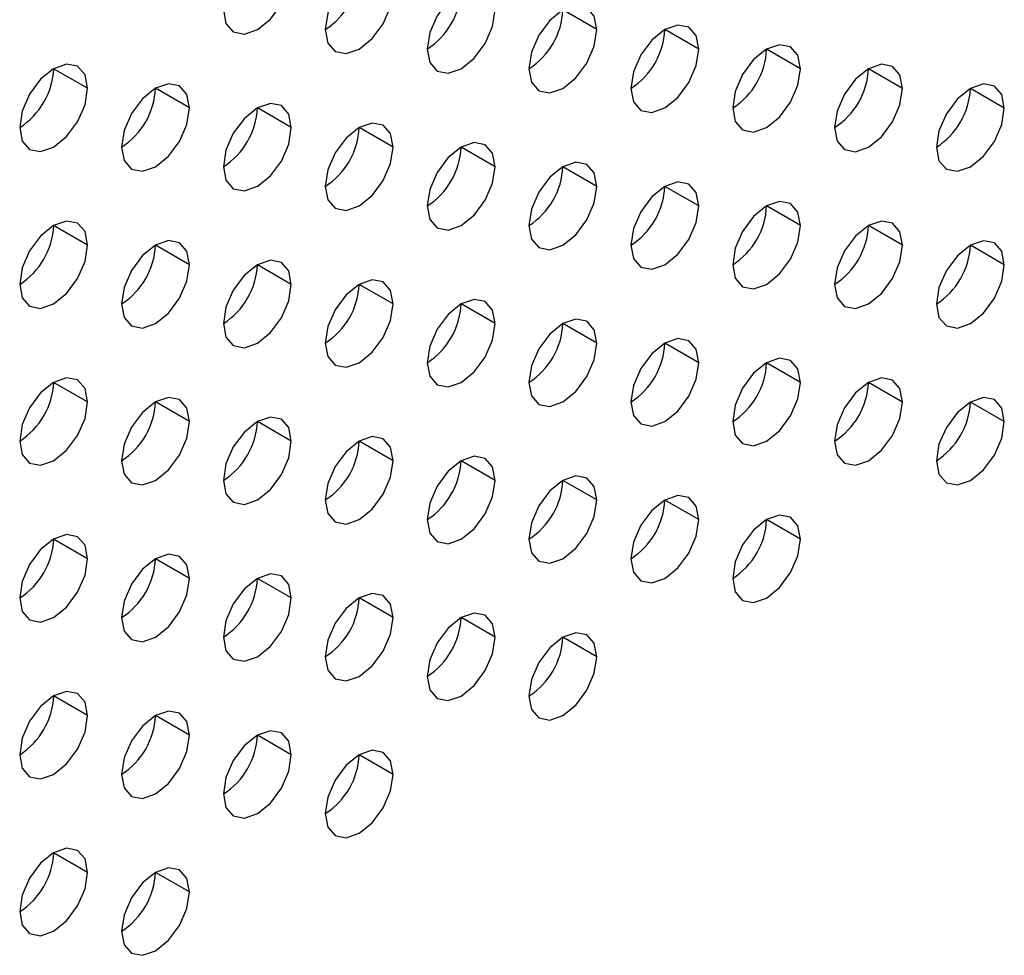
# Model space of a CAD drawing. Header units: millimetres. Extents: x 0 to 1118, y 0 to 864.
# Tile 348 of 438: x 993.11 to 995.16, y 677.12 to 679.07. Entities that reach past the tile are written whole.
import ezdxf

# ---------------------------------------------------------------- set-up
doc = ezdxf.new("R2010")
doc.units = ezdxf.units.MM

msp = doc.modelspace()

# ---------------------------------------------------------------- linework, layer by layer
at = {"color": 7, "linetype": 'Continuous', "lineweight": 25}
for p, q in [((994.3113, 679.0519), (994.2405, 679.0927)), ((994.5234, 679.0111), (994.4527, 679.0519)), ((994.7355, 678.9702), (994.6648, 679.011)), ((993.2506, 678.9295), (993.1799, 678.9703)), ((994.9476, 678.9294), (994.8769, 678.9702)), ((993.4627, 678.8887), (993.392, 678.9295)), ((995.1598, 678.8885), (995.0891, 678.9293)), ((993.6749, 678.8478), (993.6041, 678.8886)), ((993.887, 678.807), (993.8163, 678.8478)), ((994.0991, 678.7661), (994.0284, 678.807)), ((994.3113, 678.7253), (994.2405, 678.7661)), ((994.5234, 678.6844), (994.4527, 678.7253)), ((994.7355, 678.6436), (994.6648, 678.6844)), ((993.2506, 678.6029), (993.1799, 678.6437)), ((994.9476, 678.6027), (994.8769, 678.6436)), ((993.4627, 678.5621), (993.392, 678.6029)), ((995.1598, 678.5619), (995.0891, 678.6027)), ((993.6749, 678.5212), (993.6041, 678.562)), ((993.887, 678.4804), (993.8163, 678.5212)), ((994.0991, 678.4395), (994.0284, 678.4803)), ((994.3113, 678.3987), (994.2405, 678.4395)), ((994.5234, 678.3578), (994.4527, 678.3986)), ((994.7355, 678.317), (994.6648, 678.3578)), ((993.2506, 678.2763), (993.1799, 678.3171)), ((994.9476, 678.2761), (994.8769, 678.317)), ((993.4627, 678.2354), (993.392, 678.2763)), ((995.1598, 678.2353), (995.0891, 678.2761)), ((993.6749, 678.1946), (993.6041, 678.2354)), ((993.887, 678.1537), (993.8163, 678.1946)), ((994.0991, 678.1129), (994.0284, 678.1537)), ((994.3113, 678.0721), (994.2405, 678.1129)), ((994.5234, 678.0312), (994.4527, 678.072)), ((994.7355, 677.9904), (994.6648, 678.0312)), ((993.2506, 677.9497), (993.1799, 677.9905)), ((993.4627, 677.9088), (993.392, 677.9496)), ((993.6749, 677.868), (993.6041, 677.9088)), ((993.887, 677.8271), (993.8163, 677.868)), ((994.0991, 677.7863), (994.0284, 677.8271)), ((994.3113, 677.7454), (994.2405, 677.7863)), ((993.2506, 677.6231), (993.1799, 677.6639)), ((993.4627, 677.5822), (993.392, 677.623)), ((993.6749, 677.5414), (993.6041, 677.5822)), ((993.887, 677.5005), (993.8163, 677.5413)), ((993.2506, 677.2964), (993.1799, 677.3373)), ((993.4627, 677.2556), (993.392, 677.2964))]:
    msp.add_line(p, q, dxfattribs=at)
at = {"color": 7, "linetype": 'Continuous', "lineweight": 25, "flags": 128}
for points in [[(993.887, 679.1336), (993.8816, 679.1617), (993.8663, 679.1794), (993.8433, 679.1838), (993.8163, 679.1744), (993.7892, 679.1526), (993.7663, 679.1217), (993.751, 679.0863), (993.7456, 679.052)], [(993.5334, 679.0928), (993.5388, 679.0647), (993.5541, 679.047), (993.5771, 679.0426), (993.6041, 679.052), (993.6312, 679.0738), (993.6541, 679.1048), (993.6695, 679.1401), (993.6749, 679.1744)], [(994.0991, 679.0928), (994.0937, 679.1209), (994.0784, 679.1385), (994.0555, 679.143), (994.0284, 679.1336), (994.0014, 679.1117), (993.9784, 679.0808), (993.9631, 679.0455), (993.9577, 679.0111)], [(993.7456, 679.052), (993.751, 679.0238), (993.7663, 679.0062), (993.7892, 679.0017), (993.8163, 679.0111), (993.8433, 679.033), (993.8663, 679.0639), (993.8816, 679.0992), (993.887, 679.1336)], [(994.3113, 679.0519), (994.3059, 679.08), (994.2905, 679.0977), (994.2676, 679.1021), (994.2405, 679.0927), (994.2135, 679.0709), (994.1905, 679.04), (994.1752, 679.0046), (994.1698, 678.9703)], [(993.9577, 679.0111), (993.9631, 678.983), (993.9784, 678.9653), (994.0014, 678.9609), (994.0284, 678.9703), (994.0555, 678.9921), (994.0784, 679.0231), (994.0937, 679.0584), (994.0991, 679.0928)], [(994.5234, 679.0111), (994.518, 679.0392), (994.5027, 679.0568), (994.4797, 679.0613), (994.4527, 679.0519), (994.4256, 679.0301), (994.4027, 678.9991), (994.3873, 678.9638), (994.382, 678.9294)], [(994.1698, 678.9703), (994.1752, 678.9421), (994.1905, 678.9245), (994.2135, 678.92), (994.2405, 678.9294), (994.2676, 678.9513), (994.2905, 678.9822), (994.3059, 679.0175), (994.3113, 679.0519)], [(994.7355, 678.9702), (994.7301, 678.9984), (994.7148, 679.016), (994.6919, 679.0204), (994.6648, 679.011), (994.6377, 678.9892), (994.6148, 678.9583), (994.5995, 678.9229), (994.5941, 678.8886)], [(994.382, 678.9294), (994.3873, 678.9013), (994.4027, 678.8836), (994.4256, 678.8792), (994.4527, 678.8886), (994.4797, 678.9104), (994.5027, 678.9414), (994.518, 678.9767), (994.5234, 679.0111)], [(993.2506, 678.9295), (993.2452, 678.9577), (993.2299, 678.9753), (993.2069, 678.9798), (993.1799, 678.9704), (993.1528, 678.9485), (993.1299, 678.9176), (993.1146, 678.8822), (993.1092, 678.8479)], [(994.9476, 678.9294), (994.9423, 678.9575), (994.9269, 678.9751), (994.904, 678.9796), (994.8769, 678.9702), (994.8499, 678.9484), (994.8269, 678.9174), (994.8116, 678.8821), (994.8062, 678.8477)], [(994.5941, 678.8886), (994.5995, 678.8604), (994.6148, 678.8428), (994.6377, 678.8383), (994.6648, 678.8477), (994.6919, 678.8696), (994.7148, 678.9005), (994.7301, 678.9359), (994.7355, 678.9702)], [(993.4627, 678.8887), (993.4573, 678.9168), (993.442, 678.9345), (993.4191, 678.9389), (993.392, 678.9295), (993.365, 678.9077), (993.342, 678.8767), (993.3267, 678.8414), (993.3213, 678.807)], [(995.1598, 678.8885), (995.1544, 678.9167), (995.1391, 678.9343), (995.1161, 678.9388), (995.0891, 678.9293), (995.062, 678.9075), (995.0391, 678.8766), (995.0237, 678.8412), (995.0184, 678.8069)], [(993.1092, 678.8479), (993.1146, 678.8197), (993.1299, 678.8021), (993.1528, 678.7976), (993.1799, 678.807), (993.2069, 678.8289), (993.2299, 678.8598), (993.2452, 678.8952), (993.2506, 678.9295)], [(994.8062, 678.8477), (994.8116, 678.8196), (994.8269, 678.8019), (994.8499, 678.7975), (994.8769, 678.8069), (994.904, 678.8287), (994.9269, 678.8597), (994.9423, 678.895), (994.9476, 678.9294)], [(993.6749, 678.8478), (993.6695, 678.876), (993.6541, 678.8936), (993.6312, 678.8981), (993.6041, 678.8887), (993.5771, 678.8668), (993.5541, 678.8359), (993.5388, 678.8005), (993.5334, 678.7662)], [(993.3213, 678.807), (993.3267, 678.7789), (993.342, 678.7613), (993.365, 678.7568), (993.392, 678.7662), (993.4191, 678.788), (993.442, 678.819), (993.4573, 678.8543), (993.4627, 678.8887)], [(995.0184, 678.8069), (995.0237, 678.7787), (995.0391, 678.7611), (995.062, 678.7566), (995.0891, 678.766), (995.1161, 678.7879), (995.1391, 678.8188), (995.1544, 678.8542), (995.1598, 678.8885)], [(993.887, 678.807), (993.8816, 678.8351), (993.8663, 678.8528), (993.8433, 678.8572), (993.8163, 678.8478), (993.7892, 678.826), (993.7663, 678.795), (993.751, 678.7597), (993.7456, 678.7253)], [(993.5334, 678.7662), (993.5388, 678.738), (993.5541, 678.7204), (993.5771, 678.7159), (993.6041, 678.7254), (993.6312, 678.7472), (993.6541, 678.7781), (993.6695, 678.8135), (993.6749, 678.8478)], [(994.0991, 678.7661), (994.0937, 678.7943), (994.0784, 678.8119), (994.0555, 678.8164), (994.0284, 678.807), (994.0014, 678.7851), (993.9784, 678.7542), (993.9631, 678.7188), (993.9577, 678.6845)], [(993.7456, 678.7253), (993.751, 678.6972), (993.7663, 678.6796), (993.7892, 678.6751), (993.8163, 678.6845), (993.8433, 678.7063), (993.8663, 678.7373), (993.8816, 678.7726), (993.887, 678.807)], [(994.3113, 678.7253), (994.3059, 678.7534), (994.2905, 678.7711), (994.2676, 678.7755), (994.2405, 678.7661), (994.2135, 678.7443), (994.1905, 678.7133), (994.1752, 678.678), (994.1698, 678.6436)], [(993.9577, 678.6845), (993.9631, 678.6564), (993.9784, 678.6387), (994.0014, 678.6343), (994.0284, 678.6437), (994.0555, 678.6655), (994.0784, 678.6964), (994.0937, 678.7318), (994.0991, 678.7661)], [(994.5234, 678.6844), (994.518, 678.7126), (994.5027, 678.7302), (994.4797, 678.7347), (994.4527, 678.7253), (994.4256, 678.7034), (994.4027, 678.6725), (994.3873, 678.6372), (994.382, 678.6028)], [(994.1698, 678.6436), (994.1752, 678.6155), (994.1905, 678.5979), (994.2135, 678.5934), (994.2405, 678.6028), (994.2676, 678.6246), (994.2905, 678.6556), (994.3059, 678.6909), (994.3113, 678.7253)], [(994.7355, 678.6436), (994.7301, 678.6717), (994.7148, 678.6894), (994.6919, 678.6938), (994.6648, 678.6844), (994.6377, 678.6626), (994.6148, 678.6316), (994.5995, 678.5963), (994.5941, 678.562)], [(994.382, 678.6028), (994.3873, 678.5747), (994.4027, 678.557), (994.4256, 678.5526), (994.4527, 678.562), (994.4797, 678.5838), (994.5027, 678.6147), (994.518, 678.6501), (994.5234, 678.6844)], [(993.2506, 678.6029), (993.2452, 678.631), (993.2299, 678.6487), (993.2069, 678.6531), (993.1799, 678.6437), (993.1528, 678.6219), (993.1299, 678.591), (993.1146, 678.5556), (993.1092, 678.5213)], [(994.9476, 678.6027), (994.9423, 678.6309), (994.9269, 678.6485), (994.904, 678.653), (994.8769, 678.6436), (994.8499, 678.6217), (994.8269, 678.5908), (994.8116, 678.5555), (994.8062, 678.5211)], [(994.5941, 678.562), (994.5995, 678.5338), (994.6148, 678.5162), (994.6377, 678.5117), (994.6648, 678.5211), (994.6919, 678.543), (994.7148, 678.5739), (994.7301, 678.6092), (994.7355, 678.6436)], [(993.4627, 678.5621), (993.4573, 678.5902), (993.442, 678.6078), (993.4191, 678.6123), (993.392, 678.6029), (993.365, 678.5811), (993.342, 678.5501), (993.3267, 678.5148), (993.3213, 678.4804)], [(995.1598, 678.5619), (995.1544, 678.59), (995.1391, 678.6077), (995.1161, 678.6121), (995.0891, 678.6027), (995.062, 678.5809), (995.0391, 678.55), (995.0237, 678.5146), (995.0184, 678.4803)], [(993.1092, 678.5213), (993.1146, 678.4931), (993.1299, 678.4755), (993.1528, 678.471), (993.1799, 678.4804), (993.2069, 678.5023), (993.2299, 678.5332), (993.2452, 678.5686), (993.2506, 678.6029)], [(994.8062, 678.5211), (994.8116, 678.493), (994.8269, 678.4753), (994.8499, 678.4709), (994.8769, 678.4803), (994.904, 678.5021), (994.9269, 678.5331), (994.9423, 678.5684), (994.9476, 678.6027)], [(993.6749, 678.5212), (993.6695, 678.5494), (993.6541, 678.567), (993.6312, 678.5715), (993.6041, 678.562), (993.5771, 678.5402), (993.5541, 678.5093), (993.5388, 678.4739), (993.5334, 678.4396)], [(993.3213, 678.4804), (993.3267, 678.4523), (993.342, 678.4346), (993.365, 678.4302), (993.392, 678.4396), (993.4191, 678.4614), (993.442, 678.4924), (993.4573, 678.5277), (993.4627, 678.5621)], [(995.0184, 678.4803), (995.0237, 678.4521), (995.0391, 678.4345), (995.062, 678.43), (995.0891, 678.4394), (995.1161, 678.4613), (995.1391, 678.4922), (995.1544, 678.5275), (995.1598, 678.5619)], [(993.887, 678.4804), (993.8816, 678.5085), (993.8663, 678.5261), (993.8433, 678.5306), (993.8163, 678.5212), (993.7892, 678.4994), (993.7663, 678.4684), (993.751, 678.4331), (993.7456, 678.3987)], [(993.5334, 678.4396), (993.5388, 678.4114), (993.5541, 678.3938), (993.5771, 678.3893), (993.6041, 678.3987), (993.6312, 678.4206), (993.6541, 678.4515), (993.6695, 678.4869), (993.6749, 678.5212)], [(994.0991, 678.4395), (994.0937, 678.4677), (994.0784, 678.4853), (994.0555, 678.4898), (994.0284, 678.4804), (994.0014, 678.4585), (993.9784, 678.4276), (993.9631, 678.3922), (993.9577, 678.3579)], [(993.7456, 678.3987), (993.751, 678.3706), (993.7663, 678.3529), (993.7892, 678.3485), (993.8163, 678.3579), (993.8433, 678.3797), (993.8663, 678.4107), (993.8816, 678.446), (993.887, 678.4804)], [(994.3113, 678.3987), (994.3059, 678.4268), (994.2905, 678.4445), (994.2676, 678.4489), (994.2405, 678.4395), (994.2135, 678.4177), (994.1905, 678.3867), (994.1752, 678.3514), (994.1698, 678.317)], [(993.9577, 678.3579), (993.9631, 678.3297), (993.9784, 678.3121), (994.0014, 678.3076), (994.0284, 678.317), (994.0555, 678.3389), (994.0784, 678.3698), (994.0937, 678.4052), (994.0991, 678.4395)], [(994.5234, 678.3578), (994.518, 678.386), (994.5027, 678.4036), (994.4797, 678.4081), (994.4527, 678.3987), (994.4256, 678.3768), (994.4027, 678.3459), (994.3873, 678.3105), (994.382, 678.2762)], [(994.1698, 678.317), (994.1752, 678.2889), (994.1905, 678.2712), (994.2135, 678.2668), (994.2405, 678.2762), (994.2676, 678.298), (994.2905, 678.329), (994.3059, 678.3643), (994.3113, 678.3987)], [(994.7355, 678.317), (994.7301, 678.3451), (994.7148, 678.3628), (994.6919, 678.3672), (994.6648, 678.3578), (994.6377, 678.336), (994.6148, 678.305), (994.5995, 678.2697), (994.5941, 678.2353)], [(994.382, 678.2762), (994.3873, 678.248), (994.4027, 678.2304), (994.4256, 678.2259), (994.4527, 678.2353), (994.4797, 678.2572), (994.5027, 678.2881), (994.518, 678.3235), (994.5234, 678.3578)], [(993.2506, 678.2763), (993.2452, 678.3044), (993.2299, 678.3221), (993.2069, 678.3265), (993.1799, 678.3171), (993.1528, 678.2953), (993.1299, 678.2643), (993.1146, 678.229), (993.1092, 678.1946)], [(994.9476, 678.2761), (994.9423, 678.3043), (994.9269, 678.3219), (994.904, 678.3264), (994.8769, 678.317), (994.8499, 678.2951), (994.8269, 678.2642), (994.8116, 678.2288), (994.8062, 678.1945)], [(994.5941, 678.2353), (994.5995, 678.2072), (994.6148, 678.1896), (994.6377, 678.1851), (994.6648, 678.1945), (994.6919, 678.2163), (994.7148, 678.2473), (994.7301, 678.2826), (994.7355, 678.317)], [(993.4627, 678.2354), (993.4573, 678.2636), (993.442, 678.2812), (993.4191, 678.2857), (993.392, 678.2763), (993.365, 678.2544), (993.342, 678.2235), (993.3267, 678.1882), (993.3213, 678.1538)], [(995.1598, 678.2353), (995.1544, 678.2634), (995.1391, 678.2811), (995.1161, 678.2855), (995.0891, 678.2761), (995.062, 678.2543), (995.0391, 678.2233), (995.0237, 678.188), (995.0184, 678.1536)], [(993.1092, 678.1946), (993.1146, 678.1665), (993.1299, 678.1489), (993.1528, 678.1444), (993.1799, 678.1538), (993.2069, 678.1757), (993.2299, 678.2066), (993.2452, 678.2419), (993.2506, 678.2763)], [(994.8062, 678.1945), (994.8116, 678.1663), (994.8269, 678.1487), (994.8499, 678.1443), (994.8769, 678.1537), (994.904, 678.1755), (994.9269, 678.2064), (994.9423, 678.2418), (994.9476, 678.2761)], [(993.6749, 678.1946), (993.6695, 678.2227), (993.6541, 678.2404), (993.6312, 678.2448), (993.6041, 678.2354), (993.5771, 678.2136), (993.5541, 678.1826), (993.5388, 678.1473), (993.5334, 678.113)], [(993.3213, 678.1538), (993.3267, 678.1257), (993.342, 678.108), (993.365, 678.1036), (993.392, 678.113), (993.4191, 678.1348), (993.442, 678.1657), (993.4573, 678.2011), (993.4627, 678.2354)], [(995.0184, 678.1536), (995.0237, 678.1255), (995.0391, 678.1079), (995.062, 678.1034), (995.0891, 678.1128), (995.1161, 678.1346), (995.1391, 678.1656), (995.1544, 678.2009), (995.1598, 678.2353)], [(993.887, 678.1537), (993.8816, 678.1819), (993.8663, 678.1995), (993.8433, 678.204), (993.8163, 678.1946), (993.7892, 678.1727), (993.7663, 678.1418), (993.751, 678.1065), (993.7456, 678.0721)], [(993.5334, 678.113), (993.5388, 678.0848), (993.5541, 678.0672), (993.5771, 678.0627), (993.6041, 678.0721), (993.6312, 678.094), (993.6541, 678.1249), (993.6695, 678.1602), (993.6749, 678.1946)], [(994.0991, 678.1129), (994.0937, 678.141), (994.0784, 678.1587), (994.0555, 678.1631), (994.0284, 678.1537), (994.0014, 678.1319), (993.9784, 678.101), (993.9631, 678.0656), (993.9577, 678.0313)], [(993.7456, 678.0721), (993.751, 678.044), (993.7663, 678.0263), (993.7892, 678.0219), (993.8163, 678.0313), (993.8433, 678.0531), (993.8663, 678.0841), (993.8816, 678.1194), (993.887, 678.1537)], [(994.3113, 678.0721), (994.3059, 678.1002), (994.2905, 678.1178), (994.2676, 678.1223), (994.2405, 678.1129), (994.2135, 678.0911), (994.1905, 678.0601), (994.1752, 678.0248), (994.1698, 677.9904)], [(993.9577, 678.0313), (993.9631, 678.0031), (993.9784, 677.9855), (994.0014, 677.981), (994.0284, 677.9904), (994.0555, 678.0123), (994.0784, 678.0432), (994.0937, 678.0785), (994.0991, 678.1129)], [(994.5234, 678.0312), (994.518, 678.0593), (994.5027, 678.077), (994.4797, 678.0814), (994.4527, 678.072), (994.4256, 678.0502), (994.4027, 678.0193), (994.3873, 677.9839), (994.382, 677.9496)], [(994.1698, 677.9904), (994.1752, 677.9623), (994.1905, 677.9446), (994.2135, 677.9402), (994.2405, 677.9496), (994.2676, 677.9714), (994.2905, 678.0024), (994.3059, 678.0377), (994.3113, 678.0721)], [(994.7355, 677.9904), (994.7301, 678.0185), (994.7148, 678.0361), (994.6919, 678.0406), (994.6648, 678.0312), (994.6377, 678.0094), (994.6148, 677.9784), (994.5995, 677.9431), (994.5941, 677.9087)], [(994.382, 677.9496), (994.3873, 677.9214), (994.4027, 677.9038), (994.4256, 677.8993), (994.4527, 677.9087), (994.4797, 677.9306), (994.5027, 677.9615), (994.518, 677.9969), (994.5234, 678.0312)], [(993.2506, 677.9497), (993.2452, 677.9778), (993.2299, 677.9955), (993.2069, 677.9999), (993.1799, 677.9905), (993.1528, 677.9687), (993.1299, 677.9377), (993.1146, 677.9024), (993.1092, 677.868)], [(994.5941, 677.9087), (994.5995, 677.8806), (994.6148, 677.8629), (994.6377, 677.8585), (994.6648, 677.8679), (994.6919, 677.8897), (994.7148, 677.9207), (994.7301, 677.956), (994.7355, 677.9904)], [(993.4627, 677.9088), (993.4573, 677.937), (993.442, 677.9546), (993.4191, 677.9591), (993.392, 677.9497), (993.365, 677.9278), (993.342, 677.8969), (993.3267, 677.8615), (993.3213, 677.8272)], [(993.1092, 677.868), (993.1146, 677.8399), (993.1299, 677.8223), (993.1528, 677.8178), (993.1799, 677.8272), (993.2069, 677.849), (993.2299, 677.88), (993.2452, 677.9153), (993.2506, 677.9497)], [(993.6749, 677.868), (993.6695, 677.8961), (993.6541, 677.9138), (993.6312, 677.9182), (993.6041, 677.9088), (993.5771, 677.887), (993.5541, 677.856), (993.5388, 677.8207), (993.5334, 677.7863)], [(993.3213, 677.8272), (993.3267, 677.799), (993.342, 677.7814), (993.365, 677.7769), (993.392, 677.7864), (993.4191, 677.8082), (993.442, 677.8391), (993.4573, 677.8745), (993.4627, 677.9088)], [(993.887, 677.8271), (993.8816, 677.8553), (993.8663, 677.8729), (993.8433, 677.8774), (993.8163, 677.868), (993.7892, 677.8461), (993.7663, 677.8152), (993.751, 677.7798), (993.7456, 677.7455)], [(993.5334, 677.7863), (993.5388, 677.7582), (993.5541, 677.7406), (993.5771, 677.7361), (993.6041, 677.7455), (993.6312, 677.7673), (993.6541, 677.7983), (993.6695, 677.8336), (993.6749, 677.868)], [(994.0991, 677.7863), (994.0937, 677.8144), (994.0784, 677.8321), (994.0555, 677.8365), (994.0284, 677.8271), (994.0014, 677.8053), (993.9784, 677.7743), (993.9631, 677.739), (993.9577, 677.7046)], [(993.7456, 677.7455), (993.751, 677.7174), (993.7663, 677.6997), (993.7892, 677.6953), (993.8163, 677.7047), (993.8433, 677.7265), (993.8663, 677.7574), (993.8816, 677.7928), (993.887, 677.8271)], [(994.3113, 677.7454), (994.3059, 677.7736), (994.2905, 677.7912), (994.2676, 677.7957), (994.2405, 677.7863), (994.2135, 677.7644), (994.1905, 677.7335), (994.1752, 677.6982), (994.1698, 677.6638)], [(993.9577, 677.7046), (993.9631, 677.6765), (993.9784, 677.6589), (994.0014, 677.6544), (994.0284, 677.6638), (994.0555, 677.6856), (994.0784, 677.7166), (994.0937, 677.7519), (994.0991, 677.7863)], [(994.1698, 677.6638), (994.1752, 677.6357), (994.1905, 677.618), (994.2135, 677.6136), (994.2405, 677.623), (994.2676, 677.6448), (994.2905, 677.6757), (994.3059, 677.7111), (994.3113, 677.7454)], [(993.2506, 677.6231), (993.2452, 677.6512), (993.2299, 677.6688), (993.2069, 677.6733), (993.1799, 677.6639), (993.1528, 677.6421), (993.1299, 677.6111), (993.1146, 677.5758), (993.1092, 677.5414)], [(993.4627, 677.5822), (993.4573, 677.6104), (993.442, 677.628), (993.4191, 677.6324), (993.392, 677.623), (993.365, 677.6012), (993.342, 677.5703), (993.3267, 677.5349), (993.3213, 677.5006)], [(993.1092, 677.5414), (993.1146, 677.5133), (993.1299, 677.4956), (993.1528, 677.4912), (993.1799, 677.5006), (993.2069, 677.5224), (993.2299, 677.5534), (993.2452, 677.5887), (993.2506, 677.6231)], [(993.6749, 677.5414), (993.6695, 677.5695), (993.6541, 677.5871), (993.6312, 677.5916), (993.6041, 677.5822), (993.5771, 677.5604), (993.5541, 677.5294), (993.5388, 677.4941), (993.5334, 677.4597)], [(993.3213, 677.5006), (993.3267, 677.4724), (993.342, 677.4548), (993.365, 677.4503), (993.392, 677.4597), (993.4191, 677.4816), (993.442, 677.5125), (993.4573, 677.5479), (993.4627, 677.5822)], [(993.887, 677.5005), (993.8816, 677.5287), (993.8663, 677.5463), (993.8433, 677.5508), (993.8163, 677.5413), (993.7892, 677.5195), (993.7663, 677.4886), (993.751, 677.4532), (993.7456, 677.4189)], [(993.5334, 677.4597), (993.5388, 677.4316), (993.5541, 677.4139), (993.5771, 677.4095), (993.6041, 677.4189), (993.6312, 677.4407), (993.6541, 677.4717), (993.6695, 677.507), (993.6749, 677.5414)], [(993.7456, 677.4189), (993.751, 677.3907), (993.7663, 677.3731), (993.7892, 677.3686), (993.8163, 677.378), (993.8433, 677.3999), (993.8663, 677.4308), (993.8816, 677.4662), (993.887, 677.5005)], [(993.2506, 677.2964), (993.2452, 677.3246), (993.2299, 677.3422), (993.2069, 677.3467), (993.1799, 677.3373), (993.1528, 677.3154), (993.1299, 677.2845), (993.1146, 677.2492), (993.1092, 677.2148)], [(993.1092, 677.2148), (993.1146, 677.1867), (993.1299, 677.169), (993.1528, 677.1646), (993.1799, 677.174), (993.2069, 677.1958), (993.2299, 677.2267), (993.2452, 677.2621), (993.2506, 677.2964)], [(993.4627, 677.2556), (993.4573, 677.2837), (993.442, 677.3014), (993.4191, 677.3058), (993.392, 677.2964), (993.365, 677.2746), (993.342, 677.2436), (993.3267, 677.2083), (993.3213, 677.174)], [(993.3213, 677.174), (993.3267, 677.1458), (993.342, 677.1282), (993.365, 677.1237), (993.392, 677.1331), (993.4191, 677.155), (993.442, 677.1859), (993.4573, 677.2212), (993.4627, 677.2556)]]:
    msp.add_lwpolyline(points, dxfattribs=at)
at = {"color": 7, "linetype": 'Continuous', "lineweight": 25}
for centre in [(993.6628, 679.1814), (993.8749, 679.1406), (994.087, 679.0997), (994.2992, 679.0589), (994.5113, 679.018), (993.0264, 678.9773), (994.7234, 678.9772), (993.2385, 678.9365), (994.9355, 678.9363), (993.4506, 678.8956), (993.6628, 678.8548), (993.8749, 678.8139), (994.087, 678.7731), (994.2992, 678.7322), (994.5113, 678.6914), (993.0264, 678.6507), (994.7234, 678.6506), (993.2385, 678.6099), (994.9355, 678.6097), (993.4506, 678.569), (993.6628, 678.5282), (993.8749, 678.4873), (994.087, 678.4465), (994.2992, 678.4056), (994.5113, 678.3648), (993.0264, 678.3241), (994.7234, 678.3239), (993.2385, 678.2832), (994.9355, 678.2831), (993.4506, 678.2424), (993.6628, 678.2016), (993.8749, 678.1607), (994.087, 678.1199), (994.2992, 678.079), (994.5113, 678.0382), (993.0264, 677.9975), (993.2385, 677.9566), (993.4506, 677.9158), (993.6628, 677.8749), (993.8749, 677.8341), (994.087, 677.7932), (993.0264, 677.6709), (993.2385, 677.63), (993.4506, 677.5892), (993.6628, 677.5483), (993.0264, 677.3442), (993.2385, 677.3034)]:
    msp.add_arc(centre, 0.1537, 302.6055, 357.3945, dxfattribs=at)

doc.saveas('drawing.dxf')
